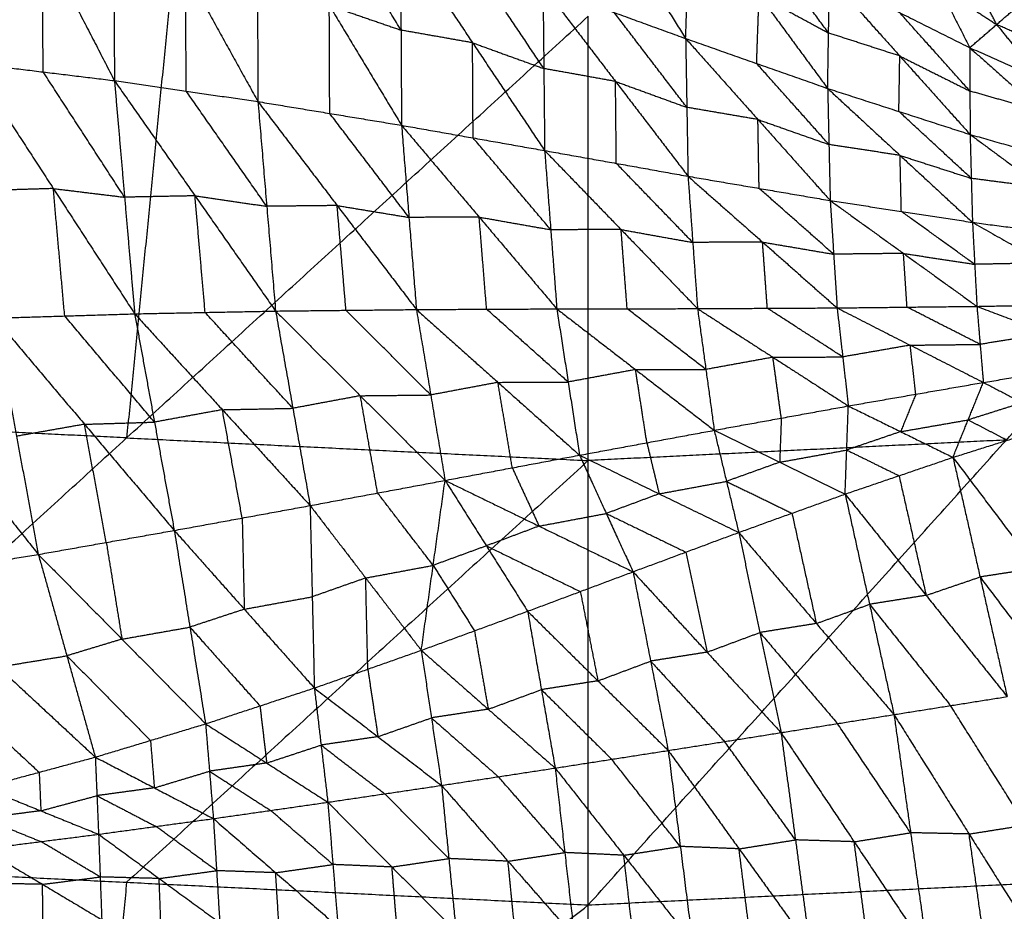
# Model space of a CAD drawing. Header units: millimetres. Extents: x -106 to 110, y -96 to 120.
# Tile 461 of 656: x -2.67 to 5.11, y -62.5 to -55.46. Entities that reach past the tile are written whole.
import ezdxf

# ---------------------------------------------------------------- set-up
doc = ezdxf.new("R2010")
doc.units = ezdxf.units.MM
doc.header["$MEASUREMENT"] = 0
doc.layers.add('Default', color=7, linetype='Continuous', true_color=0x000000)

msp = doc.modelspace()

# ---------------------------------------------------------------- linework, layer by layer
at = {"layer": 'Default'}
for points in [[(-3.0669, -53.7309, -1.705), (-2.4953, -54.8366, -1.6566), (-1.9237, -55.9424, -1.6083)], [(1.532, -53.9199, -0.4467), (2.0602, -54.7649, -0.5579), (2.5884, -55.6099, -0.6691)], [(-1.9322, -54.0448, -1.5366), (-1.9279, -54.9936, -1.5724), (-1.9237, -55.9424, -1.6083)], [(-1.9322, -54.0448, -1.5366), (-1.3612, -55.0763, -1.4751), (-0.7902, -56.1079, -1.4136)], [(-0.7972, -54.4025, -1.3474), (-0.7937, -55.2552, -1.3805), (-0.7902, -56.1079, -1.4136)], [(-0.7972, -54.4025, -1.3474), (-0.2265, -55.3488, -1.2723), (0.3442, -56.295, -1.1972)], [(0.34, -55.5438, -1.1676), (0.0546, -55.0706, -1.2051), (-0.2307, -54.5975, -1.2426)], [(2.5884, -55.6099, -0.6691), (2.6075, -55.0715, -0.4709), (2.6267, -54.5331, -0.2727)], [(2.6267, -54.5331, -0.2727), (3.1685, -55.2687, -0.3486), (3.7103, -56.0043, -0.4246)], [(4.3455, -54.7217, 0.5611), (4.5891, -55.202, 0.3207), (4.8328, -55.6824, 0.0803)], [(0.3357, -54.7925, -1.1379), (0.34, -55.5438, -1.1676), (0.3442, -56.295, -1.1972)], [(0.3357, -54.7925, -1.1379), (0.9052, -55.6436, -1.0498), (1.4747, -56.4947, -0.9617)], [(3.7175, -55.5663, -0.2599), (3.4466, -55.1985, -0.222), (3.1757, -54.8307, -0.184)], [(-2.4864, -55.8739, -1.6944), (-2.4908, -55.3553, -1.6755), (-2.4953, -54.8366, -1.6566)], [(1.4682, -55.8473, -0.9361), (1.1834, -55.4218, -0.9801), (0.8987, -54.9962, -1.0241)], [(5.0448, -55.4993, 0.3414), (4.9229, -55.2591, 0.4616), (4.8011, -55.0189, 0.5818)], [(-1.3569, -56.0251, -1.5109), (-1.3591, -55.5507, -1.493), (-1.3612, -55.0763, -1.4751)], [(1.8192, -62.4523, 4.6759), (5.1218, -58.7807, 4.4319), (8.4244, -55.1091, 4.1879)], [(3.7103, -56.0043, -0.4246), (3.7175, -55.5663, -0.2599), (3.7247, -55.1282, -0.0953)], [(3.7247, -55.1282, -0.0953), (4.2787, -55.4053, -0.0075), (4.8328, -55.6824, 0.0803)], [(3.7247, -55.1282, -0.0953), (4.2801, -55.7479, -0.1395), (4.8355, -56.3675, -0.1837)], [(1.4616, -55.1999, -0.9104), (1.4682, -55.8473, -0.9361), (1.4747, -56.4947, -0.9617)], [(1.4616, -55.1999, -0.9104), (2.025, -55.4049, -0.7898), (2.5884, -55.6099, -0.6691)], [(1.4616, -55.1999, -0.9104), (2.0344, -55.9486, -0.8109), (2.6071, -56.6973, -0.7114)], [(4.5891, -55.202, 0.3207), (4.8169, -55.3506, 0.331), (5.0448, -55.4993, 0.3414)], [(-1.4835, -55.2713, 4.1879), (-1.6555, -57.0176, 4.3099), (-1.8274, -58.7638, 4.4319)], [(3.1493, -55.8071, -0.5468), (3.1589, -55.5379, -0.4477), (3.1685, -55.2687, -0.3486)], [(3.1685, -55.2687, -0.3486), (3.443, -55.4175, -0.3043), (3.7175, -55.5663, -0.2599)], [(-0.223, -56.2015, -1.3054), (-0.2247, -55.7751, -1.2889), (-0.2265, -55.3488, -1.2723)], [(-0.2265, -55.3488, -1.2723), (0.0567, -55.4463, -1.2199), (0.34, -55.5438, -1.1676)], [(4.8328, -55.6824, 0.0803), (5.0448, -55.4993, 0.3414), (5.2568, -55.3162, 0.6025)], [(-5.4741, -62.094, 4.6759), (-1.8274, -58.7638, 4.4319), (1.8192, -55.4336, 4.1879)], [(1.8192, -62.4523, 4.6759), (1.8192, -58.9429, 4.4319), (1.8192, -55.4336, 4.1879)], [(2.5977, -56.1536, -0.6902), (2.3114, -55.7793, -0.74), (2.025, -55.4049, -0.7898)], [(4.8341, -56.0249, -0.0517), (4.5564, -55.7151, -0.0296), (4.2787, -55.4053, -0.0075)], [(5.0448, -55.4993, 0.3414), (5.2197, -55.7155, 0.2526), (5.3947, -55.9316, 0.1638)], [(5.6067, -55.7485, 0.4249), (5.3257, -55.6239, 0.3831), (5.0448, -55.4993, 0.3414)], [(0.9052, -55.6436, -1.0498), (0.6226, -55.5937, -1.1087), (0.34, -55.5438, -1.1676)], [(2.5884, -55.6099, -0.6691), (2.5977, -56.1536, -0.6902), (2.6071, -56.6973, -0.7114)], [(2.5884, -55.6099, -0.6691), (3.1493, -55.8071, -0.5468), (3.7103, -56.0043, -0.4246)], [(2.5884, -55.6099, -0.6691), (3.1594, -56.2496, -0.5635), (3.7304, -56.8893, -0.4578)], [(4.2801, -55.7479, -0.1395), (3.9988, -55.6571, -0.1997), (3.7175, -55.5663, -0.2599)], [(0.9095, -56.3949, -1.0795), (0.9073, -56.0192, -1.0646), (0.9052, -55.6436, -1.0498)], [(0.9052, -55.6436, -1.0498), (1.1867, -55.7455, -0.9929), (1.4682, -55.8473, -0.9361)], [(4.8328, -55.6824, 0.0803), (4.8341, -56.0249, -0.0517), (4.8355, -56.3675, -0.1837)], [(4.8328, -55.6824, 0.0803), (5.3947, -55.9316, 0.1638), (5.9567, -56.1809, 0.2474)], [(4.8328, -55.6824, 0.0803), (5.3983, -56.1855, 0.0619), (5.9638, -56.6887, 0.0435)], [(4.2729, -56.1859, -0.3041), (4.2765, -55.9669, -0.2218), (4.2801, -55.7479, -0.1395)], [(4.2801, -55.7479, -0.1395), (4.5571, -55.8864, -0.0956), (4.8341, -56.0249, -0.0517)], [(-3.0491, -55.8055, -1.7806), (-2.4864, -55.8739, -1.6944), (-1.9237, -55.9424, -1.6083)], [(-3.0491, -55.8055, -1.7806), (-2.4065, -56.7947, -1.5055), (-1.7639, -57.7839, -1.2304)], [(3.7203, -56.4468, -0.4412), (3.4348, -56.127, -0.494), (3.1493, -55.8071, -0.5468)], [(-1.8438, -56.8631, -1.4193), (-2.1651, -56.3685, -1.5569), (-2.4864, -55.8739, -1.6944)], [(2.0344, -55.9486, -0.8109), (1.7513, -55.898, -0.8735), (1.4682, -55.8473, -0.9361)], [(-1.9237, -55.9424, -1.6083), (-1.8438, -56.8631, -1.4193), (-1.7639, -57.7839, -1.2304)], [(-1.9237, -55.9424, -1.6083), (-1.3569, -56.0251, -1.5109), (-0.7902, -56.1079, -1.4136)], [(-1.9237, -55.9424, -1.6083), (-1.2872, -56.8522, -1.3381), (-0.6507, -57.762, -1.068)], [(2.0409, -56.596, -0.8366), (2.0376, -56.2723, -0.8237), (2.0344, -55.9486, -0.8109)], [(2.0344, -55.9486, -0.8109), (2.316, -56.0511, -0.7506), (2.5977, -56.1536, -0.6902)], [(-0.7205, -56.9349, -1.2408), (-1.0387, -56.48, -1.3759), (-1.3569, -56.0251, -1.5109)], [(3.7103, -56.0043, -0.4246), (3.7203, -56.4468, -0.4412), (3.7304, -56.8893, -0.4578)], [(3.7103, -56.0043, -0.4246), (4.2729, -56.1859, -0.3041), (4.8355, -56.3675, -0.1837)], [(3.7103, -56.0043, -0.4246), (4.2823, -56.533, -0.3164), (4.8543, -57.0617, -0.2083)], [(5.3983, -56.1855, 0.0619), (5.1162, -56.1052, 0.0051), (4.8341, -56.0249, -0.0517)], [(-0.7902, -56.1079, -1.4136), (-0.7205, -56.9349, -1.2408), (-0.6507, -57.762, -1.068)], [(-0.7902, -56.1079, -1.4136), (-0.223, -56.2015, -1.3054), (0.3442, -56.295, -1.1972)], [(-0.7902, -56.1079, -1.4136), (-0.1643, -56.929, -1.1502), (0.4616, -57.7501, -0.8868)], [(3.1594, -56.2496, -0.5635), (2.8786, -56.2016, -0.6269), (2.5977, -56.1536, -0.6902)], [(0.4029, -57.0226, -1.042), (0.09, -56.612, -1.1737), (-0.223, -56.2015, -1.3054)], [(4.8449, -56.7146, -0.196), (4.5589, -56.4503, -0.2501), (4.2729, -56.1859, -0.3041)], [(0.3442, -56.295, -1.1972), (0.4029, -57.0226, -1.042), (0.4616, -57.7501, -0.8868)], [(0.3442, -56.295, -1.1972), (0.9095, -56.3949, -1.0795), (1.4747, -56.4947, -0.9617)], [(0.3442, -56.295, -1.1972), (0.9576, -57.02, -0.9431), (1.5709, -57.7449, -0.6889)], [(3.1687, -56.7933, -0.5846), (3.1641, -56.5215, -0.574), (3.1594, -56.2496, -0.5635)], [(3.1594, -56.2496, -0.5635), (3.4399, -56.3482, -0.5023), (3.7203, -56.4468, -0.4412)], [(4.8355, -56.3675, -0.1837), (4.8449, -56.7146, -0.196), (4.8543, -57.0617, -0.2083)], [(4.8355, -56.3675, -0.1837), (5.3996, -56.5281, -0.0701), (5.9638, -56.6887, 0.0435)], [(4.8355, -56.3675, -0.1837), (5.4053, -56.7877, -0.0786), (5.9752, -57.2079, 0.0266)], [(1.5228, -57.1198, -0.8253), (1.2161, -56.7573, -0.9524), (0.9095, -56.3949, -1.0795)], [(4.2823, -56.533, -0.3164), (4.0013, -56.4899, -0.3788), (3.7203, -56.4468, -0.4412)], [(1.4747, -56.4947, -0.9617), (1.5228, -57.1198, -0.8253), (1.5709, -57.7449, -0.6889)], [(1.4747, -56.4947, -0.9617), (2.0409, -56.596, -0.8366), (2.6071, -56.6973, -0.7114)], [(1.4747, -56.4947, -0.9617), (2.0786, -57.1188, -0.7198), (2.6824, -57.743, -0.4779)], [(4.2924, -56.9755, -0.3331), (4.2873, -56.7542, -0.3248), (4.2823, -56.533, -0.3164)], [(4.2823, -56.533, -0.3164), (4.5636, -56.6238, -0.2562), (4.8449, -56.7146, -0.196)], [(2.6447, -57.2201, -0.5946), (2.3428, -56.9081, -0.7156), (2.0409, -56.596, -0.8366)], [(2.6071, -56.6973, -0.7114), (2.6447, -57.2201, -0.5946), (2.6824, -57.743, -0.4779)], [(2.6071, -56.6973, -0.7114), (3.1687, -56.7933, -0.5846), (3.7304, -56.8893, -0.4578)], [(2.6071, -56.6973, -0.7114), (3.196, -57.2173, -0.4876), (3.7849, -57.7372, -0.2639)], [(5.4053, -56.7877, -0.0786), (5.1251, -56.7512, -0.1373), (4.8449, -56.7146, -0.196)], [(-2.4065, -56.7947, -1.5055), (-2.6829, -56.8031, -1.5413), (-2.9592, -56.8116, -1.5771)], [(-2.3166, -57.8008, -1.302), (-2.3616, -57.2977, -1.4037), (-2.4065, -56.7947, -1.5055)], [(-2.4065, -56.7947, -1.5055), (-2.1251, -56.8289, -1.4624), (-1.8438, -56.8631, -1.4193)], [(-1.2872, -56.8522, -1.3381), (-1.5655, -56.8577, -1.3787), (-1.8438, -56.8631, -1.4193)], [(-1.2073, -57.7729, -1.1492), (-1.2473, -57.3126, -1.2437), (-1.2872, -56.8522, -1.3381)], [(-1.2872, -56.8522, -1.3381), (-1.0038, -56.8936, -1.2895), (-0.7205, -56.9349, -1.2408)], [(3.7576, -57.3133, -0.3609), (3.4632, -57.0533, -0.4727), (3.1687, -56.7933, -0.5846)], [(-0.1643, -56.929, -1.1502), (-0.4424, -56.932, -1.1955), (-0.7205, -56.9349, -1.2408)], [(-0.0946, -57.7561, -0.9774), (-0.1295, -57.3425, -1.0638), (-0.1643, -56.929, -1.1502)], [(-0.1643, -56.929, -1.1502), (0.1193, -56.9758, -1.0961), (0.4029, -57.0226, -1.042)], [(3.7304, -56.8893, -0.4578), (3.7576, -57.3133, -0.3609), (3.7849, -57.7372, -0.2639)], [(3.7304, -56.8893, -0.4578), (4.2924, -56.9755, -0.3331), (4.8543, -57.0617, -0.2083)], [(3.7304, -56.8893, -0.4578), (4.3098, -57.3071, -0.2554), (4.8893, -57.7249, -0.053)], [(4.8718, -57.3933, -0.1307), (4.5821, -57.1844, -0.2319), (4.2924, -56.9755, -0.3331)], [(0.9576, -57.02, -0.9431), (0.6802, -57.0213, -0.9926), (0.4029, -57.0226, -1.042)], [(1.0162, -57.7475, -0.7879), (0.9869, -57.3838, -0.8655), (0.9576, -57.02, -0.9431)], [(0.9576, -57.02, -0.9431), (1.2402, -57.0699, -0.8842), (1.5228, -57.1198, -0.8253)], [(4.8543, -57.0617, -0.2083), (4.8718, -57.3933, -0.1307), (4.8893, -57.7249, -0.053)], [(4.8543, -57.0617, -0.2083), (5.4147, -57.1348, -0.0909), (5.9752, -57.2079, 0.0266)], [(4.8543, -57.0617, -0.2083), (5.4227, -57.3828, -0.0314), (5.9911, -57.704, 0.1456)], [(2.0786, -57.1188, -0.7198), (1.8007, -57.1193, -0.7726), (1.5228, -57.1198, -0.8253)], [(2.1267, -57.744, -0.5834), (2.1026, -57.4314, -0.6516), (2.0786, -57.1188, -0.7198)], [(2.0786, -57.1188, -0.7198), (2.3617, -57.1695, -0.6572), (2.6447, -57.2201, -0.5946)], [(3.196, -57.2173, -0.4876), (2.9204, -57.2187, -0.5411), (2.6447, -57.2201, -0.5946)], [(3.2337, -57.7401, -0.3709), (3.2148, -57.4787, -0.4292), (3.196, -57.2173, -0.4876)], [(3.196, -57.2173, -0.4876), (3.4768, -57.2653, -0.4242), (3.7576, -57.3133, -0.3609)], [(4.3098, -57.3071, -0.2554), (4.0337, -57.3102, -0.3081), (3.7576, -57.3133, -0.3609)], [(4.3371, -57.7311, -0.1585), (4.3235, -57.5191, -0.2069), (4.3098, -57.3071, -0.2554)], [(4.3098, -57.3071, -0.2554), (4.5908, -57.3502, -0.1931), (4.8718, -57.3933, -0.1307)], [(5.4227, -57.3828, -0.0314), (5.1472, -57.3881, -0.081), (4.8718, -57.3933, -0.1307)], [(4.8893, -57.7249, -0.053), (5.4402, -57.7144, 0.0463), (5.9911, -57.704, 0.1456)], [(-2.8693, -57.8177, -1.3735), (-2.3166, -57.8008, -1.302), (-1.7639, -57.7839, -1.2304)], [(-1.7639, -57.7839, -1.2304), (-1.2073, -57.7729, -1.1492), (-0.6507, -57.762, -1.068)], [(-1.7639, -57.7839, -1.2304), (-1.6076, -58.6393, -0.7818), (-1.4512, -59.4947, -0.3332)], [(-1.7639, -57.7839, -1.2304), (-1.0709, -58.5412, -0.7394), (-0.3778, -59.2984, -0.2483)], [(-0.5143, -58.5302, -0.6582), (-0.8608, -58.1516, -0.9037), (-1.2073, -57.7729, -1.1492)], [(-0.6507, -57.762, -1.068), (-0.0946, -57.7561, -0.9774), (0.4616, -57.7501, -0.8868)], [(-0.6507, -57.762, -1.068), (-0.5143, -58.5302, -0.6582), (-0.3778, -59.2984, -0.2483)], [(-0.6507, -57.762, -1.068), (0.0186, -58.4308, -0.6097), (0.688, -59.0996, -0.1514)], [(0.5748, -58.4249, -0.5191), (0.2401, -58.0905, -0.7483), (-0.0946, -57.7561, -0.9774)], [(0.4616, -57.7501, -0.8868), (1.0162, -57.7475, -0.7879), (1.5709, -57.7449, -0.6889)], [(0.4616, -57.7501, -0.8868), (0.5748, -58.4249, -0.5191), (0.688, -59.0996, -0.1514)], [(0.4616, -57.7501, -0.8868), (1.1059, -58.3252, -0.4652), (1.7503, -58.9003, -0.0436)], [(1.6606, -58.3226, -0.3663), (1.3384, -58.0351, -0.5771), (1.0162, -57.7475, -0.7879)], [(1.5709, -57.7449, -0.6889), (2.1267, -57.744, -0.5834), (2.6824, -57.743, -0.4779)], [(1.5709, -57.7449, -0.6889), (1.6606, -58.3226, -0.3663), (1.7503, -58.9003, -0.0436)], [(1.5709, -57.7449, -0.6889), (2.1926, -58.2243, -0.3079), (2.8142, -58.7037, 0.0731)], [(2.7483, -58.2233, -0.2024), (2.4375, -57.9836, -0.3929), (2.1267, -57.744, -0.5834)], [(2.6824, -57.743, -0.4779), (3.2337, -57.7401, -0.3709), (3.7849, -57.7372, -0.2639)], [(2.6824, -57.743, -0.4779), (2.7483, -58.2233, -0.2024), (2.8142, -58.7037, 0.0731)], [(2.6824, -57.743, -0.4779), (3.278, -58.1272, -0.1424), (3.8736, -58.5114, 0.193)], [(3.8292, -58.1243, -0.0355), (3.5314, -57.9322, -0.2032), (3.2337, -57.7401, -0.3709)], [(3.7849, -57.7372, -0.2639), (4.3371, -57.7311, -0.1585), (4.8893, -57.7249, -0.053)], [(3.7849, -57.7372, -0.2639), (3.8292, -58.1243, -0.0355), (3.8736, -58.5114, 0.193)], [(3.7849, -57.7372, -0.2639), (4.3625, -58.0315, 0.0242), (4.94, -58.3259, 0.3123)], [(4.9147, -58.0254, 0.1296), (4.6259, -57.8782, -0.0144), (4.3371, -57.7311, -0.1585)], [(4.8893, -57.7249, -0.053), (4.9147, -58.0254, 0.1296), (4.94, -58.3259, 0.3123)], [(4.8893, -57.7249, -0.053), (5.4502, -57.9375, 0.1863), (6.0112, -58.1502, 0.4257)], [(-3.9732, -57.8611, -1.499), (-3.249, -58.7727, -0.9526), (-2.5249, -59.6843, -0.4062)], [(-2.8693, -57.8177, -1.3735), (-2.6971, -58.751, -0.8899), (-2.5249, -59.6843, -0.4062)], [(-2.8693, -57.8177, -1.3735), (-2.1603, -58.6562, -0.8534), (-1.4512, -59.4947, -0.3332)], [(-1.6076, -58.6393, -0.7818), (-1.9621, -58.22, -1.0419), (-2.3166, -57.8008, -1.302)], [(5.4502, -57.9375, 0.1863), (5.1825, -57.9815, 0.158), (4.9147, -58.0254, 0.1296)], [(4.3625, -58.0315, 0.0242), (4.0958, -58.0779, -0.0056), (3.8292, -58.1243, -0.0355)], [(4.3625, -58.0315, 0.0242), (4.6386, -58.0285, 0.0769), (4.9147, -58.0254, 0.1296)], [(4.4068, -58.4186, 0.2526), (4.3846, -58.2251, 0.1384), (4.3625, -58.0315, 0.0242)], [(3.278, -58.1272, -0.1424), (3.0132, -58.1753, -0.1724), (2.7483, -58.2233, -0.2024)], [(3.278, -58.1272, -0.1424), (3.5536, -58.1257, -0.089), (3.8292, -58.1243, -0.0355)], [(3.3439, -58.6075, 0.1331), (3.3109, -58.3674, -0.0047), (3.278, -58.1272, -0.1424)], [(4.94, -58.3259, 0.3123), (5.4756, -58.238, 0.369), (6.0112, -58.1502, 0.4257)], [(2.1926, -58.2243, -0.3079), (1.9266, -58.2735, -0.3371), (1.6606, -58.3226, -0.3663)], [(2.1926, -58.2243, -0.3079), (2.4705, -58.2238, -0.2551), (2.7483, -58.2233, -0.2024)], [(2.2822, -58.802, 0.0147), (2.2374, -58.5132, -0.1466), (2.1926, -58.2243, -0.3079)], [(1.1059, -58.3252, -0.4652), (0.8404, -58.375, -0.4922), (0.5748, -58.4249, -0.5191)], [(1.1059, -58.3252, -0.4652), (1.3833, -58.3239, -0.4158), (1.6606, -58.3226, -0.3663)], [(1.2191, -59, -0.0975), (1.1625, -58.6626, -0.2814), (1.1059, -58.3252, -0.4652)], [(3.8736, -58.5114, 0.193), (4.4068, -58.4186, 0.2526), (4.94, -58.3259, 0.3123)], [(4.7, -58.9175, 0.8984), (4.82, -58.6217, 0.6054), (4.94, -58.3259, 0.3123)], [(4.94, -58.3259, 0.3123), (5.2501, -58.4864, 0.5941), (5.5602, -58.647, 0.8758)], [(0.0186, -58.4308, -0.6097), (-0.2478, -58.4805, -0.634), (-0.5143, -58.5302, -0.6582)], [(0.0186, -58.4308, -0.6097), (0.2967, -58.4278, -0.5644), (0.5748, -58.4249, -0.5191)], [(0.1551, -59.199, -0.1999), (0.0869, -58.8149, -0.4048), (0.0186, -58.4308, -0.6097)], [(4.4068, -58.4186, 0.2526), (4.3468, -58.5665, 0.3992), (4.2868, -58.7144, 0.5457)], [(5.2501, -58.4864, 0.5941), (5.0351, -58.5541, 0.5997), (4.82, -58.6217, 0.6054)], [(-1.0709, -58.5412, -0.7394), (-1.3392, -58.5902, -0.7606), (-1.6076, -58.6393, -0.7818)], [(-1.0709, -58.5412, -0.7394), (-0.7926, -58.5357, -0.6988), (-0.5143, -58.5302, -0.6582)], [(-0.9145, -59.3965, -0.2908), (-0.9927, -58.9688, -0.5151), (-1.0709, -58.5412, -0.7394)], [(2.8142, -58.7037, 0.0731), (3.3439, -58.6075, 0.1331), (3.8736, -58.5114, 0.193)], [(3.8482, -59.2076, 0.9247), (3.8609, -58.8595, 0.5588), (3.8736, -58.5114, 0.193)], [(3.8736, -58.5114, 0.193), (4.2868, -58.7144, 0.5457), (4.7, -58.9175, 0.8984)], [(-1.8274, -58.7638, 4.4319), (-3.4788, -58.6827, 4.4319), (-5.1301, -58.6016, 4.4319)], [(-2.1603, -58.6562, -0.8534), (-1.8839, -58.6477, -0.8176), (-1.6076, -58.6393, -0.7818)], [(3.3439, -58.6075, 0.1331), (3.3376, -58.7816, 0.316), (3.3312, -58.9557, 0.4989)], [(4.2868, -58.7144, 0.5457), (4.5534, -58.6681, 0.5755), (4.82, -58.6217, 0.6054)], [(4.82, -58.6217, 0.6054), (4.9751, -58.702, 0.7462), (5.1301, -58.7823, 0.8871)], [(-2.1603, -58.6562, -0.8534), (-2.4287, -58.7036, -0.8716), (-2.6971, -58.751, -0.8899)], [(-1.9881, -59.5895, -0.3697), (-2.0742, -59.1228, -0.6115), (-2.1603, -58.6562, -0.8534)], [(1.7503, -58.9003, -0.0436), (2.2822, -58.802, 0.0147), (2.8142, -58.7037, 0.0731)], [(2.8142, -58.7037, 0.0731), (2.911, -59.1071, 0.5136), (3.0078, -59.5105, 0.954)], [(2.8142, -58.7037, 0.0731), (3.3312, -58.9557, 0.4989), (3.8482, -59.2076, 0.9247)], [(4.2868, -58.7144, 0.5457), (4.0738, -58.787, 0.5523), (3.8609, -58.8595, 0.5588)], [(4.7, -58.9175, 0.8984), (5.1301, -58.7823, 0.8871), (5.5602, -58.647, 0.8758)], [(-1.8274, -58.7638, 4.4319), (-0.0041, -58.8534, 4.4319), (1.8192, -58.9429, 4.4319)], [(5.1218, -58.7807, 4.4319), (3.4705, -58.8618, 4.4319), (1.8192, -58.9429, 4.4319)], [(2.2822, -58.802, 0.0147), (2.3306, -59.0037, 0.235), (2.379, -59.2054, 0.4552)], [(3.3312, -58.9557, 0.4989), (3.596, -58.9076, 0.5289), (3.8609, -58.8595, 0.5588)], [(3.8609, -58.8595, 0.5588), (4.0675, -58.961, 0.7352), (4.2741, -59.0626, 0.9116)], [(1.8192, -58.9429, 4.4319), (-0.0041, -60.6081, 4.5539), (-1.8274, -62.2732, 4.6759)], [(0.688, -59.0996, -0.1514), (1.2191, -59, -0.0975), (1.7503, -58.9003, -0.0436)], [(1.7503, -58.9003, -0.0436), (1.9615, -59.3607, 0.4713), (2.1728, -59.8212, 0.9862)], [(1.7503, -58.9003, -0.0436), (2.379, -59.2054, 0.4552), (3.0078, -59.5105, 0.954)], [(3.3312, -58.9557, 0.4989), (3.1211, -59.0314, 0.5062), (2.911, -59.1071, 0.5136)], [(3.8482, -59.2076, 0.9247), (4.2741, -59.0626, 0.9116), (4.7, -58.9175, 0.8984)], [(4.7, -58.9175, 0.8984), (4.914, -59.8623, 0.2925), (5.1281, -60.807, -0.3134)], [(4.7, -58.9175, 0.8984), (5.3612, -59.7935, 0.2358), (6.0224, -60.6695, -0.4269)], [(1.2191, -59, -0.0975), (1.3248, -59.2302, 0.1599), (1.4304, -59.4604, 0.4174)], [(-0.3778, -59.2984, -0.2483), (0.1551, -59.199, -0.1999), (0.688, -59.0996, -0.1514)], [(0.5002, -60.4416, 1.0566), (0.5941, -59.7706, 0.4526), (0.688, -59.0996, -0.1514)], [(0.688, -59.0996, -0.1514), (1.0141, -59.6163, 0.4345), (1.3402, -60.133, 1.0205)], [(0.688, -59.0996, -0.1514), (1.4304, -59.4604, 0.4174), (2.1728, -59.8212, 0.9862)], [(2.379, -59.2054, 0.4552), (2.645, -59.1563, 0.4844), (2.911, -59.1071, 0.5136)], [(2.911, -59.1071, 0.5136), (3.1695, -59.2331, 0.7265), (3.428, -59.3591, 0.9394)], [(4.2741, -59.0626, 0.9116), (4.3811, -59.5349, 0.6086), (4.4881, -60.0073, 0.3056)], [(0.5941, -59.7706, 0.4526), (0.3746, -59.4848, 0.1264), (0.1551, -59.199, -0.1999)], [(2.379, -59.2054, 0.4552), (2.1703, -59.2831, 0.4632), (1.9615, -59.3607, 0.4713)], [(3.0078, -59.5105, 0.954), (3.428, -59.3591, 0.9394), (3.8482, -59.2076, 0.9247)], [(3.8482, -59.2076, 0.9247), (4.0411, -60.0782, 0.3669), (4.2341, -60.9488, -0.1909)], [(3.8482, -59.2076, 0.9247), (4.4881, -60.0073, 0.3056), (5.1281, -60.807, -0.3134)], [(-1.4512, -59.4947, -0.3332), (-0.9145, -59.3965, -0.2908), (-0.3778, -59.2984, -0.2483)], [(-0.3778, -59.2984, -0.2483), (-0.3613, -60.0186, 0.4227), (-0.3447, -60.7389, 1.0938)], [(-0.3778, -59.2984, -0.2483), (0.0612, -59.87, 0.4042), (0.5002, -60.4416, 1.0566)], [(-0.9145, -59.3965, -0.2908), (-0.9063, -59.7566, 0.0448), (-0.898, -60.1168, 0.3803)], [(1.4304, -59.4604, 0.4174), (1.696, -59.4106, 0.4443), (1.9615, -59.3607, 0.4713)], [(1.9615, -59.3607, 0.4713), (2.2759, -59.5133, 0.7207), (2.5903, -59.6659, 0.9701)], [(3.428, -59.3591, 0.9394), (3.5245, -59.7944, 0.6605), (3.6209, -60.2297, 0.3816)], [(-2.5249, -59.6843, -0.4062), (-1.9881, -59.5895, -0.3697), (-1.4512, -59.4947, -0.3332)], [(-1.4512, -59.4947, -0.3332), (-1.3275, -60.2583, 0.3992), (-1.2037, -61.0219, 1.1315)], [(-1.4512, -59.4947, -0.3332), (-0.898, -60.1168, 0.3803), (-0.3447, -60.7389, 1.0938)], [(1.4304, -59.4604, 0.4174), (1.2223, -59.5384, 0.4259), (1.0141, -59.6163, 0.4345)], [(2.1728, -59.8212, 0.9862), (2.5903, -59.6659, 0.9701), (3.0078, -59.5105, 0.954)], [(3.0078, -59.5105, 0.954), (3.1748, -60.3008, 0.4459), (3.3419, -61.0912, -0.0622)], [(3.0078, -59.5105, 0.954), (3.6209, -60.2297, 0.3816), (4.2341, -60.9488, -0.1909)], [(-1.9881, -59.5895, -0.3697), (-1.9262, -59.9713, -0.0035), (-1.8643, -60.3531, 0.3627)], [(1.0141, -59.6163, 0.4345), (0.8041, -59.6935, 0.4436), (0.5941, -59.7706, 0.4526)], [(1.0141, -59.6163, 0.4345), (1.3853, -59.7967, 0.7189), (1.7565, -59.9771, 1.0033)], [(-3.6067, -59.8622, -0.4687), (-3.0658, -59.7733, -0.4375), (-2.5249, -59.6843, -0.4062)], [(-2.5249, -59.6843, -0.4062), (-2.2998, -60.4846, 0.3815), (-2.0748, -61.2848, 1.1693)], [(-2.5249, -59.6843, -0.4062), (-1.8643, -60.3531, 0.3627), (-1.2037, -61.0219, 1.1315)], [(2.5903, -59.6659, 0.9701), (2.6738, -60.061, 0.716), (2.7574, -60.4562, 0.462)], [(0.0612, -59.87, 0.4042), (0.3276, -59.8203, 0.4284), (0.5941, -59.7706, 0.4526)], [(0.5941, -59.7706, 0.4526), (0.7571, -60.0289, 0.7456), (0.9202, -60.2873, 1.0386)], [(5.3612, -59.7935, 0.2358), (5.1376, -59.8279, 0.2641), (4.914, -59.8623, 0.2925)], [(-3.6067, -59.8622, -0.4687), (-2.8408, -60.5735, 0.3503), (-2.0748, -61.2848, 1.1693)], [(0.0612, -59.87, 0.4042), (-0.1501, -59.9443, 0.4134), (-0.3613, -60.0186, 0.4227)], [(0.0777, -60.5902, 1.0752), (0.0694, -60.2301, 0.7397), (0.0612, -59.87, 0.4042)], [(1.3402, -60.133, 1.0205), (1.7565, -59.9771, 1.0033), (2.1728, -59.8212, 0.9862)], [(2.1728, -59.8212, 0.9862), (2.3118, -60.5268, 0.5277), (2.4508, -61.2324, 0.0692)], [(2.1728, -59.8212, 0.9862), (2.7574, -60.4562, 0.462), (3.3419, -61.0912, -0.0622)], [(4.4881, -60.0073, 0.3056), (4.7011, -59.9348, 0.2991), (4.914, -59.8623, 0.2925)], [(4.914, -59.8623, 0.2925), (5.2446, -60.3002, -0.0388), (5.5752, -60.7382, -0.3702)], [(-0.898, -60.1168, 0.3803), (-0.6296, -60.0677, 0.4015), (-0.3613, -60.0186, 0.4227)], [(1.7565, -59.9771, 1.0033), (1.826, -60.3299, 0.7741), (1.8955, -60.6827, 0.5449)], [(4.4881, -60.0073, 0.3056), (4.2646, -60.0427, 0.3362), (4.0411, -60.0782, 0.3669)], [(-0.898, -60.1168, 0.3803), (-1.1127, -60.1875, 0.3897), (-1.3275, -60.2583, 0.3992)], [(3.6209, -60.2297, 0.3816), (3.831, -60.1539, 0.3742), (4.0411, -60.0782, 0.3669)], [(4.0411, -60.0782, 0.3669), (4.3611, -60.478, 0.0573), (4.6811, -60.8779, -0.2522)], [(0.5002, -60.4416, 1.0566), (0.9202, -60.2873, 1.0386), (1.3402, -60.133, 1.0205)], [(1.3402, -60.133, 1.0205), (1.449, -60.7521, 0.611), (1.5577, -61.3712, 0.2016)], [(1.3402, -60.133, 1.0205), (1.8955, -60.6827, 0.5449), (2.4508, -61.2324, 0.0692)], [(-1.8643, -60.3531, 0.3627), (-1.5959, -60.3057, 0.3809), (-1.3275, -60.2583, 0.3992)], [(-1.3275, -60.2583, 0.3992), (-1.0508, -60.5693, 0.7559), (-0.7742, -60.8804, 1.1126)], [(3.6209, -60.2297, 0.3816), (3.3979, -60.2652, 0.4137), (3.1748, -60.3008, 0.4459)], [(-1.8643, -60.3531, 0.3627), (-2.0821, -60.4188, 0.3721), (-2.2998, -60.4846, 0.3815)], [(0.9202, -60.2873, 1.0386), (0.9746, -60.5968, 0.8338), (1.029, -60.9064, 0.6291)], [(2.7574, -60.4562, 0.462), (2.9661, -60.3785, 0.4539), (3.1748, -60.3008, 0.4459)], [(3.1748, -60.3008, 0.4459), (3.4814, -60.6604, 0.1597), (3.788, -61.02, -0.1266)], [(-2.8408, -60.5735, 0.3503), (-2.5703, -60.529, 0.3659), (-2.2998, -60.4846, 0.3815)], [(-2.2998, -60.4846, 0.3815), (-1.9695, -60.819, 0.766), (-1.6392, -61.1534, 1.1504)], [(-0.3447, -60.7389, 1.0938), (0.0777, -60.5902, 1.0752), (0.5002, -60.4416, 1.0566)], [(0.5002, -60.4416, 1.0566), (0.5802, -60.9748, 0.6944), (0.6603, -61.508, 0.3321)], [(0.5002, -60.4416, 1.0566), (1.029, -60.9064, 0.6291), (1.5577, -61.3712, 0.2016)], [(2.7574, -60.4562, 0.462), (2.5346, -60.4915, 0.4948), (2.3118, -60.5268, 0.5277)], [(1.8955, -60.6827, 0.5449), (2.1037, -60.6047, 0.5363), (2.3118, -60.5268, 0.5277)], [(2.3118, -60.5268, 0.5277), (2.6041, -60.8443, 0.2656), (2.8964, -61.1618, 0.0035)], [(0.0777, -60.5902, 1.0752), (0.1177, -60.8568, 0.8941), (0.1578, -61.1234, 0.7129)], [(-3.2841, -60.693, 0.3689), (-2.9011, -61.0487, 0.7783), (-2.5182, -61.4044, 1.1878)], [(-1.2037, -61.0219, 1.1315), (-0.7742, -60.8804, 1.1126), (-0.3447, -60.7389, 1.0938)], [(-0.3447, -60.7389, 1.0938), (-0.2914, -61.1899, 0.776), (-0.238, -61.641, 0.4582)], [(-0.3447, -60.7389, 1.0938), (0.1578, -61.1234, 0.7129), (0.6603, -61.508, 0.3321)], [(1.8955, -60.6827, 0.5449), (1.6722, -60.7174, 0.578), (1.449, -60.7521, 0.611)], [(1.029, -60.9064, 0.6291), (1.239, -60.8292, 0.6201), (1.449, -60.7521, 0.611)], [(1.449, -60.7521, 0.611), (1.7266, -61.0269, 0.3732), (2.0043, -61.3018, 0.1354)], [(4.2341, -60.9488, -0.1909), (4.6811, -60.8779, -0.2522), (5.1281, -60.807, -0.3134)], [(-0.7742, -60.8804, 1.1126), (-0.7475, -61.1059, 0.9538), (-0.7208, -61.3314, 0.7949)], [(5.2746, -61.8211, -0.5766), (4.9778, -61.3495, -0.4144), (4.6811, -60.8779, -0.2522)], [(0.1578, -61.1234, 0.7129), (0.369, -61.0491, 0.7037), (0.5802, -60.9748, 0.6944)], [(1.029, -60.9064, 0.6291), (0.8046, -60.9406, 0.6617), (0.5802, -60.9748, 0.6944)], [(0.5802, -60.9748, 0.6944), (0.8446, -61.2072, 0.4806), (1.109, -61.4396, 0.2669)], [(3.3419, -61.0912, -0.0622), (3.788, -61.02, -0.1266), (4.2341, -60.9488, -0.1909)], [(4.2341, -60.9488, -0.1909), (4.3655, -61.8821, -0.435), (4.497, -62.8155, -0.6791)], [(4.2341, -60.9488, -0.1909), (4.8276, -61.892, -0.5154), (5.4211, -62.8352, -0.8398)], [(-2.0748, -61.2848, 1.1693), (-1.6392, -61.1534, 1.1504), (-1.2037, -61.0219, 1.1315)], [(-1.2037, -61.0219, 1.1315), (-1.1728, -61.3961, 0.8551), (-1.142, -61.7704, 0.5788)], [(-1.2037, -61.0219, 1.1315), (-0.7208, -61.3314, 0.7949), (-0.238, -61.641, 0.4582)], [(4.3655, -61.8821, -0.435), (4.0768, -61.451, -0.2808), (3.788, -61.02, -0.1266)], [(0.1578, -61.1234, 0.7129), (-0.0668, -61.1567, 0.7445), (-0.2914, -61.1899, 0.776)], [(2.4508, -61.2324, 0.0692), (2.8964, -61.1618, 0.0035), (3.3419, -61.0912, -0.0622)], [(3.3419, -61.0912, -0.0622), (3.4558, -61.9385, -0.2865), (3.5698, -62.7859, -0.5107)], [(3.3419, -61.0912, -0.0622), (3.9195, -61.9533, -0.3707), (4.497, -62.8155, -0.6791)], [(-1.6392, -61.1534, 1.1504), (-1.6238, -61.3405, 1.0122), (-1.6084, -61.5276, 0.874)], [(-0.7208, -61.3314, 0.7949), (-0.5061, -61.2607, 0.7854), (-0.2914, -61.1899, 0.776)], [(-0.2914, -61.1899, 0.776), (-0.0401, -61.3822, 0.5856), (0.2111, -61.5745, 0.3952)], [(3.4558, -61.9385, -0.2865), (3.1761, -61.5502, -0.1415), (2.8964, -61.1618, 0.0035)], [(-2.9615, -61.5239, 1.2064), (-2.5182, -61.4044, 1.1878), (-2.0748, -61.2848, 1.1693)], [(-2.0748, -61.2848, 1.1693), (-2.0619, -61.5894, 0.9313), (-2.0489, -61.894, 0.6934)], [(-2.0748, -61.2848, 1.1693), (-1.6084, -61.5276, 0.874), (-1.142, -61.7704, 0.5788)], [(1.5577, -61.3712, 0.2016), (2.0043, -61.3018, 0.1354), (2.4508, -61.2324, 0.0692)], [(2.4508, -61.2324, 0.0692), (2.5464, -61.9904, -0.135), (2.642, -62.7484, -0.3393)], [(2.4508, -61.2324, 0.0692), (3.0103, -62.0092, -0.2207), (3.5698, -62.7859, -0.5107)], [(-0.7208, -61.3314, 0.7949), (-0.9468, -61.3638, 0.825), (-1.1728, -61.3961, 0.8551)], [(2.5464, -61.9904, -0.135), (2.2754, -61.6461, 0.0002), (2.0043, -61.3018, 0.1354)], [(-2.5182, -61.4044, 1.1878), (-2.5117, -61.5566, 1.0689), (-2.5052, -61.7089, 0.9499)], [(-1.6084, -61.5276, 0.874), (-1.3906, -61.4619, 0.8646), (-1.1728, -61.3961, 0.8551)], [(-1.1728, -61.3961, 0.8551), (-0.9314, -61.5509, 0.6868), (-0.69, -61.7057, 0.5185)], [(0.6603, -61.508, 0.3321), (1.109, -61.4396, 0.2669), (1.5577, -61.3712, 0.2016)], [(1.6338, -62.0386, 0.017), (1.3714, -61.7391, 0.1419), (1.109, -61.4396, 0.2669)], [(1.5577, -61.3712, 0.2016), (1.6338, -62.0386, 0.017), (1.7099, -62.7061, -0.1675)], [(1.5577, -61.3712, 0.2016), (2.0999, -62.0598, -0.0689), (2.642, -62.7484, -0.3393)], [(-0.238, -61.641, 0.4582), (0.2111, -61.5745, 0.3952), (0.6603, -61.508, 0.3321)], [(0.6603, -61.508, 0.3321), (0.7178, -62.0859, 0.1666), (0.7753, -62.6638, 0.001)], [(0.6603, -61.508, 0.3321), (1.1851, -62.107, 0.0823), (1.7099, -62.7061, -0.1675)], [(-2.9615, -61.5239, 1.2064), (-2.5052, -61.7089, 0.9499), (-2.0489, -61.894, 0.6934)], [(-2.5052, -61.7089, 0.9499), (-2.2835, -61.6492, 0.9406), (-2.0619, -61.5894, 0.9313)], [(-1.6084, -61.5276, 0.874), (-1.8352, -61.5585, 0.9027), (-2.0619, -61.5894, 0.9313)], [(-2.0619, -61.5894, 0.9313), (-1.8287, -61.7108, 0.7837), (-1.5955, -61.8322, 0.6361)], [(0.7178, -62.0859, 0.1666), (0.4645, -61.8302, 0.2809), (0.2111, -61.5745, 0.3952)], [(-1.142, -61.7704, 0.5788), (-0.69, -61.7057, 0.5185), (-0.238, -61.641, 0.4582)], [(-0.238, -61.641, 0.4582), (-0.1979, -62.133, 0.3106), (-0.1578, -62.625, 0.163)], [(-0.238, -61.641, 0.4582), (0.2687, -62.1524, 0.2296), (0.7753, -62.6638, 0.001)], [(-2.5052, -61.7089, 0.9499), (-2.7329, -61.7379, 0.977), (-2.9605, -61.7668, 1.0042)], [(-0.1979, -62.133, 0.3106), (-0.444, -61.9193, 0.4146), (-0.69, -61.7057, 0.5185)], [(-2.9605, -61.7668, 1.0042), (-2.7324, -61.8593, 0.8759), (-2.5042, -61.9518, 0.7476)], [(-2.0489, -61.894, 0.6934), (-1.5955, -61.8322, 0.6361), (-1.142, -61.7704, 0.5788)], [(-1.1169, -62.1817, 0.4478), (-1.3562, -62.0069, 0.5419), (-1.5955, -61.8322, 0.6361)], [(-1.142, -61.7704, 0.5788), (-1.1169, -62.1817, 0.4478), (-1.0917, -62.5929, 0.3168)], [(-1.142, -61.7704, 0.5788), (-0.6499, -62.1977, 0.3709), (-0.1578, -62.625, 0.163)], [(4.8276, -61.892, -0.5154), (5.0511, -61.8566, -0.546), (5.2746, -61.8211, -0.5766)], [(-2.9595, -62.0097, 0.8019), (-2.5042, -61.9518, 0.7476), (-2.0489, -61.894, 0.6934)], [(-2.0489, -61.894, 0.6934), (-2.0364, -62.2313, 0.578), (-2.0239, -62.5687, 0.4626)], [(-2.0489, -61.894, 0.6934), (-1.5703, -62.2434, 0.5051), (-1.0917, -62.5929, 0.3168)], [(3.9195, -61.9533, -0.3707), (4.1425, -61.9177, -0.4029), (4.3655, -61.8821, -0.435)], [(4.8276, -61.892, -0.5154), (4.5965, -61.8871, -0.4752), (4.3655, -61.8821, -0.435)], [(4.959, -62.8254, -0.7595), (4.8933, -62.3587, -0.6374), (4.8276, -61.892, -0.5154)], [(-2.0364, -62.2313, 0.578), (-2.2703, -62.0916, 0.6628), (-2.5042, -61.9518, 0.7476)], [(3.0103, -62.0092, -0.2207), (3.2331, -61.9738, -0.2536), (3.4558, -61.9385, -0.2865)], [(3.9195, -61.9533, -0.3707), (3.6876, -61.9459, -0.3286), (3.4558, -61.9385, -0.2865)], [(4.0334, -62.8007, -0.5949), (3.9764, -62.377, -0.4828), (3.9195, -61.9533, -0.3707)], [(-2.9595, -62.0097, 0.8019), (-2.4917, -62.2892, 0.6323), (-2.0239, -62.5687, 0.4626)], [(1.1851, -62.107, 0.0823), (1.4094, -62.0728, 0.0497), (1.6338, -62.0386, 0.017)], [(2.0999, -62.0598, -0.0689), (1.8668, -62.0492, -0.0259), (1.6338, -62.0386, 0.017)], [(2.0999, -62.0598, -0.0689), (2.3232, -62.0251, -0.102), (2.5464, -61.9904, -0.135)], [(2.176, -62.7272, -0.2534), (2.1379, -62.3935, -0.1612), (2.0999, -62.0598, -0.0689)], [(3.0103, -62.0092, -0.2207), (2.7784, -61.9998, -0.1779), (2.5464, -61.9904, -0.135)], [(3.1059, -62.7672, -0.425), (3.0581, -62.3882, -0.3229), (3.0103, -62.0092, -0.2207)], [(-5.4741, -62.094, 4.6759), (-1.8274, -62.2732, 4.6759), (1.8192, -62.4523, 4.6759)], [(-0.6499, -62.1977, 0.3709), (-0.4239, -62.1653, 0.3408), (-0.1979, -62.133, 0.3106)], [(0.2687, -62.1524, 0.2296), (0.0354, -62.1427, 0.2701), (-0.1979, -62.133, 0.3106)], [(0.2687, -62.1524, 0.2296), (0.4932, -62.1191, 0.1981), (0.7178, -62.0859, 0.1666)], [(1.1851, -62.107, 0.0823), (0.9514, -62.0965, 0.1244), (0.7178, -62.0859, 0.1666)], [(1.2426, -62.6849, -0.0833), (1.2138, -62.396, -0.0005), (1.1851, -62.107, 0.0823)], [(1.8192, -69.0163, 5.5886), (5.4658, -65.5552, 5.1322), (9.1124, -62.094, 4.6759)], [(1.8192, -62.4523, 4.6759), (5.4658, -62.2732, 4.6759), (9.1124, -62.094, 4.6759)], [(-1.5703, -62.2434, 0.5051), (-1.3436, -62.2125, 0.4764), (-1.1169, -62.1817, 0.4478)], [(-0.6499, -62.1977, 0.3709), (-0.8834, -62.1897, 0.4093), (-1.1169, -62.1817, 0.4478)], [(-0.6247, -62.609, 0.2399), (-0.6373, -62.4033, 0.3054), (-0.6499, -62.1977, 0.3709)], [(0.3088, -62.6444, 0.082), (0.2887, -62.3984, 0.1558), (0.2687, -62.1524, 0.2296)], [(-2.4917, -62.2892, 0.6323), (-2.724, -62.2852, 0.6668), (-2.9563, -62.2811, 0.7012)], [(-2.4917, -62.2892, 0.6323), (-2.2641, -62.2603, 0.6051), (-2.0364, -62.2313, 0.578)], [(-2.4884, -62.5606, 0.5316), (-2.4901, -62.4249, 0.5819), (-2.4917, -62.2892, 0.6323)], [(-1.8274, -62.2732, 4.6759), (-1.9883, -63.9063, 4.904), (-2.1491, -65.5394, 5.1322)], [(-1.5703, -62.2434, 0.5051), (-1.8034, -62.2374, 0.5415), (-2.0364, -62.2313, 0.578)], [(-1.5578, -62.5808, 0.3897), (-1.5641, -62.4121, 0.4474), (-1.5703, -62.2434, 0.5051)], [(-6.1174, -68.6264, 5.5886), (-2.1491, -65.5394, 5.1322), (1.8192, -62.4523, 4.6759)], [(1.8192, -69.0163, 5.5886), (1.8192, -65.7343, 5.1322), (1.8192, -62.4523, 4.6759)]]:
    msp.add_open_spline(points, degree=2, dxfattribs=at)

doc.saveas('drawing.dxf')
